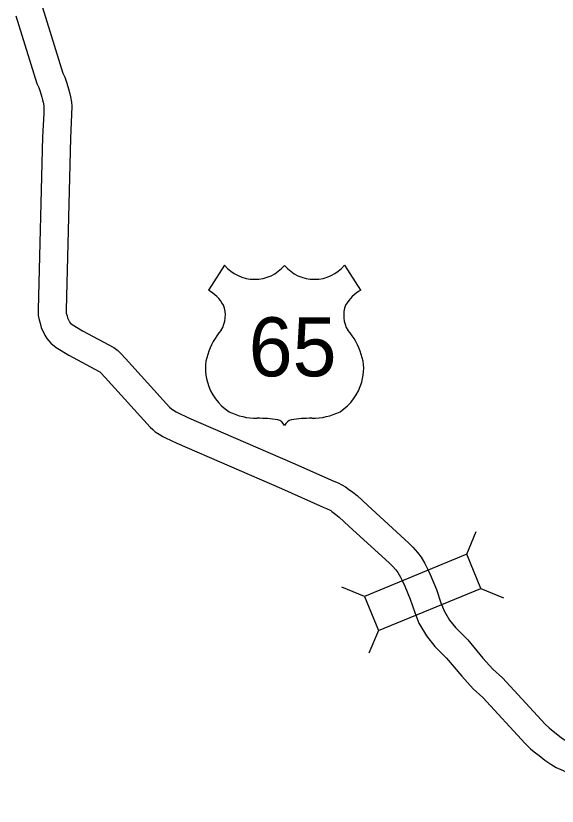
# Model space of a CAD drawing. Extents: x -939622 to -934245, y 1383184 to 1385301.
# Drawn here: x -934957.75 to -934940.31, y 1384011.91 to 1384037.35 of the extents above; entities that cross this region are included whole.
import ezdxf

# ---------------------------------------------------------------- set-up
doc = ezdxf.new("R2010")
doc.units = 0
for name, color, linetype in [('Level 15', 7, 'Continuous'), ('Level 20', 7, 'Continuous'), ('Level 22', 7, 'Continuous')]:
    doc.layers.add(name, color=color, linetype=linetype)

msp = doc.modelspace()

# ---------------------------------------------------------------- linework, layer by layer
at = {"layer": 'Level 15'}
for points in [[(-934956.892, 1384037.617), (-934956.232, 1384035.501), (-934956.174, 1384035.378), (-934956.107, 1384035.178), (-934956.057, 1384035.001), (-934956.018, 1384034.882), (-934955.987, 1384034.743), (-934955.957, 1384034.568), (-934955.945, 1384034.438), (-934955.952, 1384034.172), (-934955.994, 1384033.417), (-934956.129, 1384027.882), (-934956.128, 1384027.798), (-934956.124, 1384027.778), (-934956.101, 1384027.696), (-934956.081, 1384027.624), (-934956.037, 1384027.526), (-934956.026, 1384027.507), (-934956.01, 1384027.477), (-934955.998, 1384027.463), (-934955.933, 1384027.409), (-934955.6, 1384027.207), (-934954.597, 1384026.675), (-934954.461, 1384026.581), (-934954.365, 1384026.481), (-934954.213, 1384026.318), (-934952.796, 1384024.75), (-934952.734, 1384024.697), (-934952.724, 1384024.687), (-934952.67, 1384024.657), (-934952.585, 1384024.602), (-934952.547, 1384024.584), (-934952.19, 1384024.414), (-934948.835, 1384022.957), (-934947.509, 1384022.368), (-934947.363, 1384022.313), (-934947.131, 1384022.185), (-934947.033, 1384022.116), (-934946.897, 1384022.011), (-934946.759, 1384021.906), (-934946.413, 1384021.587), (-934945.09, 1384020.379), (-934944.959, 1384020.246), (-934944.808, 1384020.075), (-934944.698, 1384019.922), (-934944.573, 1384019.716), (-934944.491, 1384019.552), (-934944.399, 1384019.362), (-934944.203, 1384018.885), (-934944.056, 1384018.452), (-934943.954, 1384018.192), (-934943.785, 1384017.9), (-934943.585, 1384017.658), (-934943.23, 1384017.308), (-934943.188, 1384017.261)], [(-934957.751, 1384037.349), (-934957.073, 1384035.174), (-934957.011, 1384035.042), (-934956.967, 1384034.913), (-934956.918, 1384034.737), (-934956.886, 1384034.641), (-934956.87, 1384034.57), (-934956.85, 1384034.452), (-934956.846, 1384034.408), (-934956.852, 1384034.209), (-934956.893, 1384033.452), (-934957.029, 1384027.892), (-934957.028, 1384027.7), (-934956.998, 1384027.563), (-934956.968, 1384027.454), (-934956.929, 1384027.316), (-934956.84, 1384027.117), (-934956.814, 1384027.071), (-934956.754, 1384026.959), (-934956.624, 1384026.813), (-934956.456, 1384026.674), (-934956.045, 1384026.424), (-934955.064, 1384025.904), (-934955.047, 1384025.892), (-934955.02, 1384025.864), (-934954.876, 1384025.709), (-934953.428, 1384024.107), (-934953.342, 1384024.032), (-934953.265, 1384023.96), (-934953.137, 1384023.886), (-934953.015, 1384023.808), (-934952.925, 1384023.768), (-934952.564, 1384023.595), (-934949.197, 1384022.133), (-934947.851, 1384021.535), (-934947.742, 1384021.494), (-934947.609, 1384021.421), (-934947.567, 1384021.391), (-934947.445, 1384021.297), (-934947.338, 1384021.215), (-934947.021, 1384020.924), (-934945.713, 1384019.729), (-934945.617, 1384019.632), (-934945.514, 1384019.514), (-934945.45, 1384019.425), (-934945.362, 1384019.281), (-934945.299, 1384019.154), (-934945.22, 1384018.993), (-934945.046, 1384018.569), (-934944.901, 1384018.143), (-934944.767, 1384017.8), (-934944.527, 1384017.386), (-934944.25, 1384017.05), (-934943.873, 1384016.677)], [(-934943.188, 1384017.261), (-934942.703, 1384016.676), (-934942.385, 1384016.323), (-934942.074, 1384016.041), (-934940.695, 1384014.548), (-934940.572, 1384014.428), (-934940.499, 1384014.367), (-934940.341, 1384014.249), (-934940.174, 1384014.111), (-934940.032, 1384014.018), (-934939.924, 1384013.952), (-934939.705, 1384013.852), (-934939.473, 1384013.718), (-934939.327, 1384013.645), (-934939.037, 1384013.485), (-934938.951, 1384013.435), (-934938.818, 1384013.363), (-934938.708, 1384013.287), (-934938.603, 1384013.207), (-934938.541, 1384013.165), (-934938.428, 1384013.081), (-934938.335, 1384012.995), (-934938.128, 1384012.825), (-934937.834, 1384012.505)], [(-934943.873, 1384016.677), (-934943.385, 1384016.088), (-934943.024, 1384015.687), (-934942.708, 1384015.401), (-934941.34, 1384013.92), (-934941.175, 1384013.758), (-934941.057, 1384013.661), (-934940.897, 1384013.541), (-934940.709, 1384013.386), (-934940.514, 1384013.258), (-934940.348, 1384013.156), (-934940.118, 1384013.051), (-934939.899, 1384012.925), (-934939.746, 1384012.848), (-934939.483, 1384012.703), (-934939.392, 1384012.649), (-934939.288, 1384012.594), (-934939.238, 1384012.56), (-934939.129, 1384012.477), (-934939.063, 1384012.432), (-934939.004, 1384012.388), (-934938.925, 1384012.315), (-934938.747, 1384012.169), (-934938.506, 1384011.907)]]:
    msp.add_lwpolyline(points, dxfattribs=at)
at = {"layer": 'Level 20'}
for p, q in [((-934943.227, 1384020.015), (-934942.923, 1384020.746)), ((-934946.523, 1384018.658), (-934947.254, 1384018.963)), ((-934942.775, 1384018.916), (-934942.044, 1384018.612)), ((-934946.071, 1384017.56), (-934946.376, 1384016.829))]:
    msp.add_line(p, q, dxfattribs=at)
msp.add_lwpolyline([(-934946.071, 1384017.56), (-934942.775, 1384018.916), (-934943.227, 1384020.015), (-934946.523, 1384018.658)], close=True, dxfattribs=at)
at = {"layer": 'Level 22'}
for p, q in [((-934951.026, 1384029.319), (-934951.545, 1384028.516)), ((-934947.165, 1384029.319), (-934946.646, 1384028.516))]:
    msp.add_line(p, q, dxfattribs=at)
for centre, radius, start, end in [((-934950.059, 1384030.133), 1.264, 220.075, 319.6701), ((-934948.132, 1384030.133), 1.264, 220.3299, 319.925), ((-934952.223, 1384027.351), 1.349, 30.7809, 59.9883), ((-934945.967, 1384027.351), 1.349, 120.0117, 149.2191), ((-934951.926, 1384027.706), 0.925, 328.8105, 21.2108), ((-934946.264, 1384027.706), 0.925, 158.7892, 211.1895), ((-934949.508, 1384025.811), 2.157, 138.9565, 162.6913), ((-934948.682, 1384025.811), 2.157, 17.3087, 41.0435), ((-934950.22, 1384025.988), 1.426, 160.9576, 197.3819), ((-934947.97, 1384025.988), 1.426, 342.6181, 19.0424), ((-934949.988, 1384025.992), 1.65, 195.1074, 237.1312), ((-934948.202, 1384025.992), 1.65, 302.8688, 344.8926), ((-934949.958, 1384026.511), 2.118, 244.0771, 269.5779), ((-934948.233, 1384026.511), 2.118, 270.4221, 295.9229), ((-934949.909, 1384020.514), 3.88, 81.1942, 90.9539), ((-934949.423, 1384023.992), 0.372, 28.0342, 72.9864), ((-934948.767, 1384023.992), 0.372, 107.0136, 151.9658), ((-934948.282, 1384020.514), 3.88, 89.0461, 98.8058)]:
    msp.add_arc(centre, radius, start, end, dxfattribs=at)

# ---------------------------------------------------------------- texts
msp.add_text('65', height=1.9008, dxfattribs=at).set_placement((-934950.248, 1384025.745))

doc.saveas('drawing.dxf')
